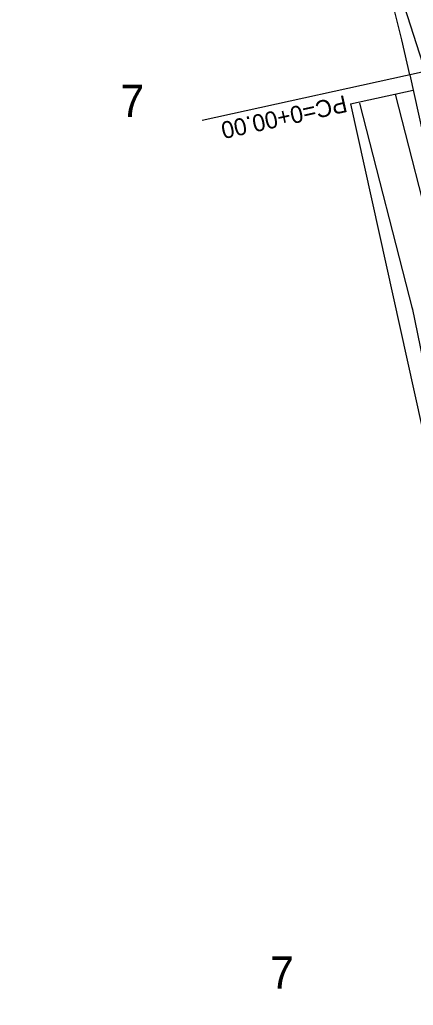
# Model space of a CAD drawing. Extents: x 2519952 to 2531965, y 848341 to 887632.
# Drawn here: x 2528188.2 to 2528326.7, y 851992 to 852339 of the extents above; entities that cross this region are included whole.
import ezdxf

# ---------------------------------------------------------------- set-up
doc = ezdxf.new("R2010")
doc.units = 0
for name, color, linetype in [('RD_EX_DV_Prop', 7, 'Continuous'), ('RD_EX_DV_TX_Prop', 7, 'Continuous'), ('RD_EX_RW', 7, 'Continuous'), ('RD_EX_VEG', 7, 'Continuous'), ('RD_HC_Cl', 7, 'Continuous'), ('RD_HC_Data', 7, 'Continuous'), ('RD_HC_Survey_txCode', 7, 'Continuous'), ('RD_PD_CstnLmt', 7, 'Continuous'), ('RD_PD_DR_ErosCtrl', 7, 'Continuous'), ('RD_PD_RW', 7, 'Continuous')]:
    doc.layers.add(name, color=color, linetype=linetype)

msp = doc.modelspace()

# ---------------------------------------------------------------- linework, layer by layer
at = {"layer": 'RD_EX_DV_Prop'}
msp.add_line((2528325.45, 852319.57), (2528375.02, 852094.46), dxfattribs=at)
msp.add_arc((2527429.48, 852122.27), 917.43, 12.4185, 62.13074, dxfattribs=at)
at = {"layer": 'RD_EX_RW'}
msp.add_line((2528325.45, 852319.57), (2528375.02, 852094.46), dxfattribs=at)
msp.add_arc((2527429.48, 852122.28), 917.43, 12.41849, 62.13076, dxfattribs=at)
at = {"layer": 'RD_EX_VEG'}
msp.add_lwpolyline([(2528404.54, 851992), (2528387.6, 852082.51), (2528346.35, 852272.88), (2528294.25, 852434.97)], dxfattribs=at)
at = {"layer": 'RD_HC_Cl'}
msp.add_arc((2527429.48, 852122.28), 954.93, 12.41849, 62.13076, dxfattribs=at)
at = {"layer": 'RD_HC_Data'}
msp.add_line((2528362.07, 852327.63), (2528252.42, 852303.49), dxfattribs=at)
at = {"layer": 'RD_PD_CstnLmt'}
msp.add_line((2528338.99, 852240.12), (2528320.42, 852312.83), dxfattribs=at)
at = {"layer": 'RD_PD_DR_ErosCtrl'}
for p, q in [((2528307.83, 852309.61), (2528326.4, 852236.91)), ((2528326.26, 852237.51), (2528346.35, 852139.54))]:
    msp.add_line(p, q, dxfattribs=at)
at = {"layer": 'RD_PD_RW'}
for q in [(2528326.63, 852314.2), (2528353.04, 852089.62)]:
    msp.add_line((2528304.66, 852309.36), q, dxfattribs=at)

# ---------------------------------------------------------------- texts
at = {"layer": 'RD_EX_DV_TX_Prop'}
for p in [(2528223.61, 852304.78), (2528276.3, 851997.9)]:
    msp.add_text('7', height=11.32, dxfattribs=at).set_placement(p)
at = {"layer": 'RD_HC_Survey_txCode'}
msp.add_text('PC=0+00.00', height=6, rotation=192.4185, dxfattribs=at).set_placement((2528302.63, 852312.5))

doc.saveas('drawing.dxf')
